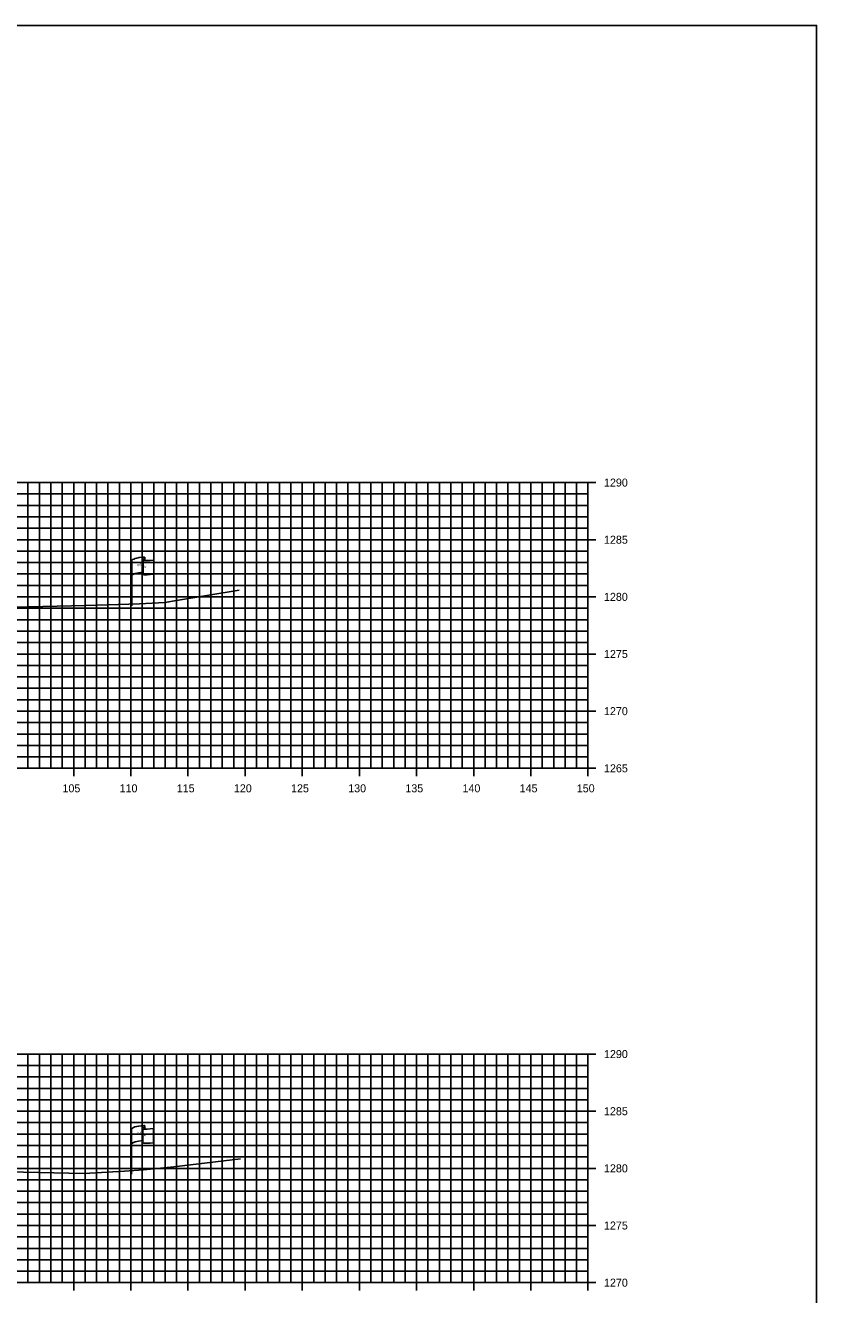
# Model space of a CAD drawing. Extents: x 674939 to 678919, y 750652 to 765176.
# Drawn here: x 678849.3 to 678918.5, y 762765.2 to 762876.3 of the extents above; entities that cross this region are included whole.
import ezdxf

# ---------------------------------------------------------------- set-up
doc = ezdxf.new("R2010")
doc.units = 0
for name, color, linetype in [('R_Axis', 7, 'Continuous'), ('R_Axis Annot', 7, 'Continuous'), ('R_Exist Surface', 7, 'Continuous'), ('R_Grid', 7, 'Continuous'), ('R_No Plot', 7, 'Continuous'), ('S_EXIST_ROW', 7, 'Continuous')]:
    doc.layers.add(name, color=color, linetype=linetype)

msp = doc.modelspace()

# ---------------------------------------------------------------- linework, layer by layer
at = {"layer": 'R_Axis'}
for p, q in [((678899.23, 762836.29), (678897.83, 762836.29)), ((678898.53, 762811.29), (678898.53, 762836.29)), ((678899.23, 762831.29), (678897.83, 762831.29)), ((678899.23, 762826.29), (678897.83, 762826.29)), ((678899.23, 762821.29), (678897.83, 762821.29)), ((678899.23, 762816.29), (678897.83, 762816.29)), ((678598.53, 762811.29), (678898.53, 762811.29)), ((678853.53, 762810.59), (678853.53, 762811.99)), ((678858.53, 762810.59), (678858.53, 762811.99)), ((678863.53, 762810.59), (678863.53, 762811.99)), ((678868.53, 762810.59), (678868.53, 762811.99)), ((678873.53, 762810.59), (678873.53, 762811.99)), ((678878.53, 762810.59), (678878.53, 762811.99)), ((678883.53, 762810.59), (678883.53, 762811.99)), ((678888.53, 762810.59), (678888.53, 762811.99)), ((678893.53, 762810.59), (678893.53, 762811.99)), ((678899.23, 762811.29), (678897.83, 762811.29)), ((678898.53, 762810.59), (678898.53, 762811.99)), ((678899.23, 762786.29), (678897.83, 762786.29)), ((678898.53, 762766.29), (678898.53, 762786.29)), ((678899.23, 762781.29), (678897.83, 762781.29)), ((678899.23, 762776.29), (678897.83, 762776.29)), ((678899.23, 762771.29), (678897.83, 762771.29)), ((678853.53, 762765.59), (678853.53, 762766.99)), ((678858.53, 762765.59), (678858.53, 762766.99)), ((678863.53, 762765.59), (678863.53, 762766.99)), ((678868.53, 762765.59), (678868.53, 762766.99)), ((678873.53, 762765.59), (678873.53, 762766.99)), ((678878.53, 762765.59), (678878.53, 762766.99)), ((678883.53, 762765.59), (678883.53, 762766.99)), ((678888.53, 762765.59), (678888.53, 762766.99)), ((678893.53, 762765.59), (678893.53, 762766.99)), ((678898.53, 762765.59), (678898.53, 762766.99)), ((678598.53, 762766.29), (678898.53, 762766.29)), ((678899.23, 762766.29), (678897.83, 762766.29))]:
    msp.add_line(p, q, dxfattribs=at)
at = {"layer": 'R_Exist Surface'}
for points in [[(678847.05, 762825.35), (678854.59, 762825.53), (678859.29, 762825.69), (678861.52, 762825.81), (678862.53, 762825.96), (678868.01, 762826.89)], [(678847.79, 762776), (678854.45, 762775.85), (678857.98, 762776.04), (678859.63, 762776.15), (678862.28, 762776.43), (678868.14, 762777.13)]]:
    msp.add_lwpolyline(points, dxfattribs=at)
at = {"layer": 'R_Grid'}
for p, q in [((678598.53, 762836.29), (678898.53, 762836.29)), ((678849.53, 762811.29), (678849.53, 762836.29)), ((678850.53, 762811.29), (678850.53, 762836.29)), ((678851.53, 762811.29), (678851.53, 762836.29)), ((678852.53, 762811.29), (678852.53, 762836.29)), ((678853.53, 762811.29), (678853.53, 762836.29)), ((678854.53, 762811.29), (678854.53, 762836.29)), ((678855.53, 762811.29), (678855.53, 762836.29)), ((678856.53, 762811.29), (678856.53, 762836.29)), ((678857.53, 762811.29), (678857.53, 762836.29)), ((678858.53, 762811.29), (678858.53, 762836.29)), ((678859.53, 762811.29), (678859.53, 762836.29)), ((678860.53, 762811.29), (678860.53, 762836.29)), ((678861.53, 762811.29), (678861.53, 762836.29)), ((678862.53, 762811.29), (678862.53, 762836.29)), ((678863.53, 762811.29), (678863.53, 762836.29)), ((678864.53, 762811.29), (678864.53, 762836.29)), ((678865.53, 762811.29), (678865.53, 762836.29)), ((678866.53, 762811.29), (678866.53, 762836.29)), ((678867.53, 762811.29), (678867.53, 762836.29)), ((678868.53, 762811.29), (678868.53, 762836.29)), ((678869.53, 762811.29), (678869.53, 762836.29)), ((678870.53, 762811.29), (678870.53, 762836.29)), ((678871.53, 762811.29), (678871.53, 762836.29)), ((678872.53, 762811.29), (678872.53, 762836.29)), ((678873.53, 762811.29), (678873.53, 762836.29)), ((678874.53, 762811.29), (678874.53, 762836.29)), ((678875.53, 762811.29), (678875.53, 762836.29)), ((678876.53, 762811.29), (678876.53, 762836.29)), ((678877.53, 762811.29), (678877.53, 762836.29)), ((678878.53, 762811.29), (678878.53, 762836.29)), ((678879.53, 762811.29), (678879.53, 762836.29)), ((678880.53, 762811.29), (678880.53, 762836.29)), ((678881.53, 762811.29), (678881.53, 762836.29)), ((678882.53, 762811.29), (678882.53, 762836.29)), ((678883.53, 762811.29), (678883.53, 762836.29)), ((678884.53, 762811.29), (678884.53, 762836.29)), ((678885.53, 762811.29), (678885.53, 762836.29)), ((678886.53, 762811.29), (678886.53, 762836.29)), ((678887.53, 762811.29), (678887.53, 762836.29)), ((678888.53, 762811.29), (678888.53, 762836.29)), ((678889.53, 762811.29), (678889.53, 762836.29)), ((678890.53, 762811.29), (678890.53, 762836.29)), ((678891.53, 762811.29), (678891.53, 762836.29)), ((678892.53, 762811.29), (678892.53, 762836.29)), ((678893.53, 762811.29), (678893.53, 762836.29)), ((678894.53, 762811.29), (678894.53, 762836.29)), ((678895.53, 762811.29), (678895.53, 762836.29)), ((678896.53, 762811.29), (678896.53, 762836.29)), ((678897.53, 762811.29), (678897.53, 762836.29)), ((678898.53, 762811.29), (678898.53, 762836.29)), ((678598.53, 762835.29), (678898.53, 762835.29)), ((678598.53, 762834.29), (678898.53, 762834.29)), ((678598.53, 762833.29), (678898.53, 762833.29)), ((678598.53, 762832.29), (678898.53, 762832.29)), ((678598.53, 762831.29), (678898.53, 762831.29)), ((678598.53, 762830.29), (678898.53, 762830.29)), ((678598.53, 762829.29), (678898.53, 762829.29)), ((678598.53, 762828.29), (678898.53, 762828.29)), ((678598.53, 762827.29), (678898.53, 762827.29)), ((678598.53, 762826.29), (678898.53, 762826.29)), ((678598.53, 762825.29), (678898.53, 762825.29)), ((678598.53, 762824.29), (678898.53, 762824.29)), ((678598.53, 762823.29), (678898.53, 762823.29)), ((678598.53, 762822.29), (678898.53, 762822.29)), ((678598.53, 762821.29), (678898.53, 762821.29)), ((678598.53, 762820.29), (678898.53, 762820.29)), ((678598.53, 762819.29), (678898.53, 762819.29)), ((678598.53, 762818.29), (678898.53, 762818.29)), ((678598.53, 762817.29), (678898.53, 762817.29)), ((678598.53, 762816.29), (678898.53, 762816.29)), ((678598.53, 762815.29), (678898.53, 762815.29)), ((678598.53, 762814.29), (678898.53, 762814.29)), ((678598.53, 762813.29), (678898.53, 762813.29)), ((678598.53, 762812.29), (678898.53, 762812.29)), ((678598.53, 762811.29), (678898.53, 762811.29)), ((678598.53, 762786.29), (678898.53, 762786.29)), ((678849.53, 762766.29), (678849.53, 762786.29)), ((678850.53, 762766.29), (678850.53, 762786.29)), ((678851.53, 762766.29), (678851.53, 762786.29)), ((678852.53, 762766.29), (678852.53, 762786.29)), ((678853.53, 762766.29), (678853.53, 762786.29)), ((678854.53, 762766.29), (678854.53, 762786.29)), ((678855.53, 762766.29), (678855.53, 762786.29)), ((678856.53, 762766.29), (678856.53, 762786.29)), ((678857.53, 762766.29), (678857.53, 762786.29)), ((678858.53, 762766.29), (678858.53, 762786.29)), ((678859.53, 762766.29), (678859.53, 762786.29)), ((678860.53, 762766.29), (678860.53, 762786.29)), ((678861.53, 762766.29), (678861.53, 762786.29)), ((678862.53, 762766.29), (678862.53, 762786.29)), ((678863.53, 762766.29), (678863.53, 762786.29)), ((678864.53, 762766.29), (678864.53, 762786.29)), ((678865.53, 762766.29), (678865.53, 762786.29)), ((678866.53, 762766.29), (678866.53, 762786.29)), ((678867.53, 762766.29), (678867.53, 762786.29)), ((678868.53, 762766.29), (678868.53, 762786.29)), ((678869.53, 762766.29), (678869.53, 762786.29)), ((678870.53, 762766.29), (678870.53, 762786.29)), ((678871.53, 762766.29), (678871.53, 762786.29)), ((678872.53, 762766.29), (678872.53, 762786.29)), ((678873.53, 762766.29), (678873.53, 762786.29)), ((678874.53, 762766.29), (678874.53, 762786.29)), ((678875.53, 762766.29), (678875.53, 762786.29)), ((678876.53, 762766.29), (678876.53, 762786.29)), ((678877.53, 762766.29), (678877.53, 762786.29)), ((678878.53, 762766.29), (678878.53, 762786.29)), ((678879.53, 762766.29), (678879.53, 762786.29)), ((678880.53, 762766.29), (678880.53, 762786.29)), ((678881.53, 762766.29), (678881.53, 762786.29)), ((678882.53, 762766.29), (678882.53, 762786.29)), ((678883.53, 762766.29), (678883.53, 762786.29)), ((678884.53, 762766.29), (678884.53, 762786.29)), ((678885.53, 762766.29), (678885.53, 762786.29)), ((678886.53, 762766.29), (678886.53, 762786.29)), ((678887.53, 762766.29), (678887.53, 762786.29)), ((678888.53, 762766.29), (678888.53, 762786.29)), ((678889.53, 762766.29), (678889.53, 762786.29)), ((678890.53, 762766.29), (678890.53, 762786.29)), ((678891.53, 762766.29), (678891.53, 762786.29)), ((678892.53, 762766.29), (678892.53, 762786.29)), ((678893.53, 762766.29), (678893.53, 762786.29)), ((678894.53, 762766.29), (678894.53, 762786.29)), ((678895.53, 762766.29), (678895.53, 762786.29)), ((678896.53, 762766.29), (678896.53, 762786.29)), ((678897.53, 762766.29), (678897.53, 762786.29)), ((678898.53, 762766.29), (678898.53, 762786.29)), ((678598.53, 762785.29), (678898.53, 762785.29)), ((678598.53, 762784.29), (678898.53, 762784.29)), ((678598.53, 762783.29), (678898.53, 762783.29)), ((678598.53, 762782.29), (678898.53, 762782.29)), ((678598.53, 762781.29), (678898.53, 762781.29)), ((678598.53, 762780.29), (678898.53, 762780.29)), ((678598.53, 762779.29), (678898.53, 762779.29)), ((678598.53, 762778.29), (678898.53, 762778.29)), ((678598.53, 762777.29), (678898.53, 762777.29)), ((678598.53, 762776.29), (678898.53, 762776.29)), ((678598.53, 762775.29), (678898.53, 762775.29)), ((678598.53, 762774.29), (678898.53, 762774.29)), ((678598.53, 762773.29), (678898.53, 762773.29)), ((678598.53, 762772.29), (678898.53, 762772.29)), ((678598.53, 762771.29), (678898.53, 762771.29)), ((678598.53, 762770.29), (678898.53, 762770.29)), ((678598.53, 762769.29), (678898.53, 762769.29)), ((678598.53, 762768.29), (678898.53, 762768.29)), ((678598.53, 762767.29), (678898.53, 762767.29)), ((678598.53, 762766.29), (678898.53, 762766.29))]:
    msp.add_line(p, q, dxfattribs=at)
at = {"layer": 'R_No Plot'}
msp.add_lwpolyline([(678578.53, 762656.29), (678918.53, 762656.29), (678918.53, 762876.29), (678578.53, 762876.29)], close=True, dxfattribs=at)
at = {"layer": 'S_EXIST_ROW'}
for p, q in [((678858.61, 762825.5), (678858.61, 762829.45)), ((678859.6, 762829.54), (678859.6, 762829.53)), ((678859.6, 762829.53), (678859.6, 762828.3)), ((678859.77, 762829.7), (678859.77, 762829.46)), ((678860.54, 762829.51), (678860.54, 762828.27)), ((678859.76, 762779.97), (678859.76, 762779.73)), ((678858.59, 762775.77), (678858.59, 762779.72)), ((678859.59, 762779.81), (678859.59, 762779.8)), ((678859.59, 762779.8), (678859.59, 762778.57)), ((678860.52, 762779.77), (678860.52, 762778.53))]:
    msp.add_line(p, q, dxfattribs=at)
for centre, radius, start, end in [((678859.68, 762829.55), 0.078, 88.6458, 274.2828), ((678859.69, 762829.7), 0.0783, 263.0712, 93.9564), ((678859.68, 762828.3), 0.0783, 180, 273.9564), ((678859.68, 762779.97), 0.0783, 263.0712, 93.9564), ((678859.67, 762779.81), 0.078, 88.6458, 274.2828), ((678859.67, 762778.57), 0.0783, 180, 273.9564)]:
    msp.add_arc(centre, radius, start, end, dxfattribs=at)
for centre, major_axis, ratio, start_param, end_param in [((678860.19, 762829.49), (-1.58, -0.04), 0.19887, 5.030368, 6.283185), ((678860.89, 762829.61), (-1.23, -0.13), 0.052933, 0.159456, 1.268315), ((678860.18, 762828.18), (-1.58, -0.04), 0.19887, 5.083035, 6.194897), ((678860.89, 762828.37), (-1.23, -0.13), 0.052933, 0.159456, 1.268315), ((678860.17, 762779.76), (-1.58, -0.04), 0.19887, 5.030368, 6.283185), ((678860.88, 762779.87), (-1.23, -0.13), 0.052933, 0.159456, 1.268315), ((678860.17, 762778.44), (-1.58, -0.04), 0.19887, 5.083035, 6.194897), ((678860.88, 762778.63), (-1.23, -0.13), 0.052933, 0.159456, 1.268315)]:
    msp.add_ellipse(centre, major_axis=major_axis, ratio=ratio, start_param=start_param, end_param=end_param, dxfattribs=at)

# ---------------------------------------------------------------- texts
at = {"layer": 'R_Axis Annot'}
for s, p in [('1290', (678899.93, 762835.94)), ('1285', (678899.93, 762830.94)), ('1280', (678899.93, 762825.94)), ('1275', (678899.93, 762820.94)), ('1270', (678899.93, 762815.94)), ('1265', (678899.93, 762810.94)), ('105', (678852.55, 762809.19)), ('110', (678857.55, 762809.19)), ('115', (678862.55, 762809.19)), ('120', (678867.55, 762809.19)), ('125', (678872.55, 762809.19)), ('130', (678877.55, 762809.19)), ('135', (678882.55, 762809.19)), ('140', (678887.55, 762809.19)), ('145', (678892.55, 762809.19)), ('150', (678897.55, 762809.19)), ('1290', (678899.93, 762785.94)), ('1285', (678899.93, 762780.94)), ('1280', (678899.93, 762775.94)), ('1275', (678899.93, 762770.94)), ('1270', (678899.93, 762765.94))]:
    msp.add_text(s, height=0.7, dxfattribs=at).set_placement(p)
at = {"layer": 'S_EXIST_ROW'}
for s, height, rotation, p in [('R ', 0.2, 9.9884, (678859.13, 762828.95)), (' O', 0.2, 9.9884, (678859.27, 762829)), ('W', 0.2, 351.1788, (678859.6, 762828.83)), ('DWB 11-9-07', 0.01, 90, (678859.77, 762829.46)), ('DWB 11-9-07', 0.01, 5.0717, (678860.43, 762828.26)), ('DWB 11-9-07', 0.01, 90, (678858.6, 762825.5)), ('R ', 0.2, 9.9884, (678859.11, 762779.22)), (' O', 0.2, 9.9884, (678859.26, 762779.26)), ('W', 0.2, 351.1788, (678859.59, 762779.09)), ('DWB 11-9-07', 0.01, 90, (678859.75, 762779.73)), ('DWB 11-9-07', 0.01, 5.0717, (678860.42, 762778.53)), ('DWB 11-9-07', 0.01, 90, (678858.59, 762775.77))]:
    msp.add_text(s, height=height, rotation=rotation, dxfattribs=at).set_placement(p)

doc.saveas('drawing.dxf')
